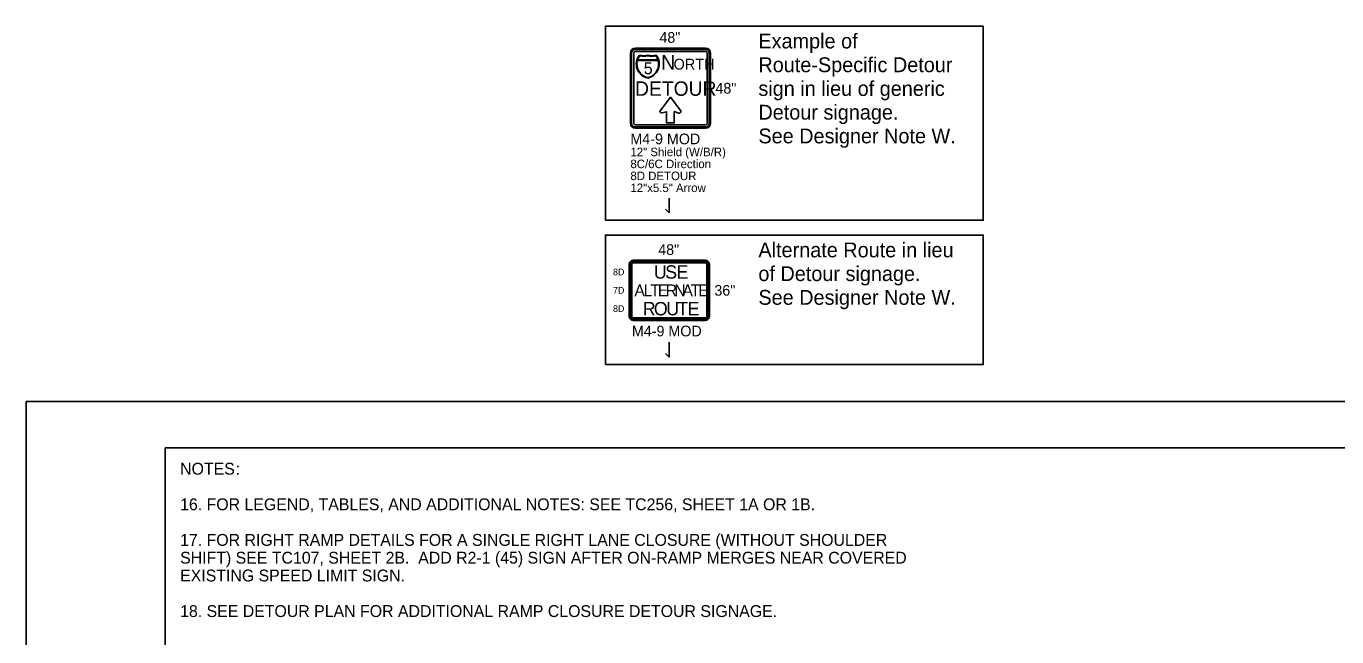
# Model space of a CAD drawing. Extents: x 99999 to 100116, y 99995 to 100013.
# Drawn here: x 100059.06 to 100067.9, y 100009.1 to 100013.22 of the extents above; entities that cross this region are included whole.
import ezdxf

# ---------------------------------------------------------------- set-up
doc = ezdxf.new("R2010")
doc.units = 0
for name, color, linetype in [('SH_GI_GeneralNotesBodyText', 7, 'Continuous'), ('SH_GI_PlotLimits', 7, 'Continuous'), ('SH_GI_SheetBorder', 7, 'Continuous'), ('TR_SN_ConstructionSigns', 7, 'Continuous'), ('TR_WZ_WorkZoneDetails', 7, 'Continuous')]:
    doc.layers.add(name, color=color, linetype=linetype)

msp = doc.modelspace()

# ---------------------------------------------------------------- linework, layer by layer
at = {"layer": 'SH_GI_PlotLimits'}
msp.add_lwpolyline([(100059.0625, 99999.6875), (100076.0625, 99999.6875), (100076.0625, 100010.6875), (100059.0625, 100010.6875)], close=True, dxfattribs=at)
at = {"layer": 'SH_GI_SheetBorder'}
for q in [(100060, 100000), (100075.75, 100010.375)]:
    msp.add_line((100060, 100010.375), q, dxfattribs=at)
at = {"layer": 'TR_SN_ConstructionSigns'}
for p, q in [((100063.1354, 100013.0373), (100063.1354, 100012.5648)), ((100063.1438, 100013.0373), (100063.1438, 100012.5648)), ((100063.1579, 100012.5648), (100063.1579, 100013.0373)), ((100063.6416, 100013.0711), (100063.1691, 100013.0711)), ((100063.6416, 100013.0626), (100063.1691, 100013.0626)), ((100063.1691, 100013.0486), (100063.6416, 100013.0486)), ((100063.6529, 100013.0373), (100063.6529, 100012.5648)), ((100063.6669, 100012.5648), (100063.6669, 100013.0373)), ((100063.6754, 100012.5648), (100063.6754, 100013.0373)), ((100063.3228, 100012.9875), (100063.1823, 100012.9875)), ((100063.1823, 100012.9875), (100063.3228, 100012.9875)), ((100063.1834, 100012.9912), (100063.3217, 100012.9912)), ((100063.3217, 100012.9912), (100063.1834, 100012.9912)), ((100063.6416, 100012.5536), (100063.1691, 100012.5536)), ((100063.1691, 100012.5395), (100063.6416, 100012.5395)), ((100063.1691, 100012.5311), (100063.6416, 100012.5311)), ((100063.6424, 100011.6405), (100063.153, 100011.6405)), ((100063.6424, 100011.6335), (100063.153, 100011.6335)), ((100063.153, 100011.6236), (100063.6424, 100011.6236)), ((100063.1277, 100011.6152), (100063.1277, 100011.2608)), ((100063.1347, 100011.6152), (100063.1347, 100011.2608)), ((100063.1446, 100011.2608), (100063.1446, 100011.6152)), ((100063.6508, 100011.6152), (100063.6508, 100011.2608)), ((100063.6607, 100011.2608), (100063.6607, 100011.6152)), ((100063.6677, 100011.2608), (100063.6677, 100011.6152)), ((100063.6424, 100011.2524), (100063.153, 100011.2524)), ((100063.153, 100011.2425), (100063.6424, 100011.2425)), ((100063.153, 100011.2355), (100063.6424, 100011.2355))]:
    msp.add_line(p, q, dxfattribs=at)
msp.add_lwpolyline([(100063.3367, 100012.6494), (100063.3356, 100012.6478), (100063.335, 100012.6461), (100063.3347, 100012.6441), (100063.3348, 100012.6424), (100063.335, 100012.6412), (100063.3356, 100012.6398), (100063.3373, 100012.6375), (100063.3386, 100012.6364), (100063.34, 100012.6355), (100063.3417, 100012.6348), (100063.3432, 100012.6345), (100063.3447, 100012.6343), (100063.3465, 100012.6343), (100063.3478, 100012.6346), (100063.3795, 100012.6424), (100063.3795, 100012.5671), (100063.4307, 100012.5671), (100063.4307, 100012.6429), (100063.4617, 100012.6337), (100063.4647, 100012.6331), (100063.4681, 100012.6334), (100063.4703, 100012.6342), (100063.4733, 100012.6362), (100063.4752, 100012.6389), (100063.476, 100012.6414), (100063.4761, 100012.6436), (100063.4754, 100012.6463), (100063.4746, 100012.6477), (100063.4051, 100012.7405), (100063.3367, 100012.6494)], dxfattribs=at)
for centre, radius, start, end in [((100063.1691, 100013.0373), 0.0337, 90, 180), ((100063.1691, 100013.0373), 0.0253, 90, 180), ((100063.1691, 100013.0373), 0.0113, 90, 180), ((100063.6416, 100013.0373), 0.0338, 360, 90), ((100063.6416, 100013.0373), 0.0253, 360, 90), ((100063.6416, 100013.0373), 0.0113, 360, 90), ((100063.2725, 100012.9642), 0.0973, 142.16169, 258.18105), ((100063.2715, 100012.9633), 0.0925, 164.85517, 258.18105), ((100063.2715, 100012.9633), 0.0925, 164.85517, 258.18105), ((100063.2715, 100012.9633), 0.0925, 142.16169, 162.48397), ((100063.2715, 100012.9633), 0.0925, 142.16169, 162.48397), ((100063.2245, 100013.1212), 0.1014, 253.48525, 286.04538), ((100063.2259, 100013.1124), 0.0964, 253.48525, 286.04538), ((100063.2259, 100013.1124), 0.0964, 253.48525, 286.04538), ((100063.2806, 100013.1212), 0.1014, 253.95462, 286.51475), ((100063.2792, 100013.1124), 0.0964, 253.95462, 286.51475), ((100063.2792, 100013.1124), 0.0964, 253.95462, 286.51475), ((100063.2325, 100012.9642), 0.0974, 281.90384, 37.84925), ((100063.2335, 100012.9633), 0.0925, 281.90384, 15.1558), ((100063.2335, 100012.9633), 0.0925, 281.90384, 15.1558), ((100063.2335, 100012.9633), 0.0925, 17.52691, 37.84925), ((100063.2335, 100012.9633), 0.0925, 17.52691, 37.84925), ((100063.1691, 100012.5648), 0.0338, 180, 270), ((100063.1691, 100012.5648), 0.0253, 180, 270), ((100063.1691, 100012.5648), 0.0113, 180, 270), ((100063.6416, 100012.5648), 0.0337, 270, 360), ((100063.6416, 100012.5648), 0.0253, 270, 0), ((100063.6416, 100012.5648), 0.0113, 270, 0), ((100063.153, 100011.6152), 0.0253, 90, 180), ((100063.153, 100011.6152), 0.0183, 90, 180), ((100063.153, 100011.6152), 0.00844, 90, 180), ((100063.6424, 100011.6152), 0.0253, 360, 90), ((100063.6424, 100011.6152), 0.0183, 360, 90), ((100063.6424, 100011.6152), 0.00844, 360, 90), ((100063.153, 100011.2608), 0.0253, 180, 270), ((100063.153, 100011.2608), 0.0183, 180, 270), ((100063.153, 100011.2608), 0.00844, 180, 270), ((100063.6424, 100011.2608), 0.0253, 270, 360), ((100063.6424, 100011.2608), 0.0183, 270, 0), ((100063.6424, 100011.2608), 0.00844, 270, 0)]:
    msp.add_arc(centre, radius, start, end, dxfattribs=at)
at = {"layer": 'TR_WZ_WorkZoneDetails'}
for p, q in [((100063.3963, 100011.9605), (100063.3963, 100012.0605)), ((100063.3713, 100011.9855), (100063.3963, 100011.9605)), ((100063.3963, 100010.9875), (100063.3963, 100011.0875)), ((100063.3713, 100011.0125), (100063.3963, 100010.9875))]:
    msp.add_line(p, q, dxfattribs=at)
for points in [[(100062.9666, 100011.9105), (100065.5143, 100011.9105), (100065.5143, 100013.2191), (100062.9666, 100013.2191)], [(100062.9666, 100010.9375), (100065.5143, 100010.9375), (100065.5143, 100011.8105), (100062.9666, 100011.8105)]]:
    msp.add_lwpolyline(points, close=True, dxfattribs=at)

# ---------------------------------------------------------------- texts
at = {"layer": 'SH_GI_GeneralNotesBodyText'}
for s, p in [('NOTES', (100060.1, 100010.195)), (':', (100060.4743, 100010.195)), ('16. FOR LEGEND, TABLES, AND ADDITIONAL NOTES: SEE TC256, SHEET 1A OR 1B.', (100060.1, 100009.955)), ('17. FOR RIGHT RAMP DETAILS FOR A SINGLE RIGHT LANE CLOSURE (WITHOUT SHOULDER ', (100060.1, 100009.715)), ('SHIFT) SEE TC107, SHEET 2B.  ADD R2-1 (45) SIGN AFTER ON-RAMP MERGES NEAR COVERED ', (100060.1, 100009.595)), ('EXISTING SPEED LIMIT SIGN.', (100060.1, 100009.475)), ('18. SEE DETOUR PLAN FOR ADDITIONAL RAMP CLOSURE DETOUR SIGNAGE.', (100060.1, 100009.235))]:
    msp.add_text(s, height=0.08, rotation=360, dxfattribs=at).set_placement(p)
at = {"layer": 'TR_SN_ConstructionSigns'}
for s, height, p in [('48"', 0.072, (100063.3306, 100013.1071)), ('5', 0.081, (100063.2253, 100012.8951)), ('N', 0.0972, (100063.3432, 100012.9267)), ('ORTH', 0.0729, (100063.4264, 100012.9267)), ('DETOUR', 0.0972, (100063.1668, 100012.7497)), ('48"', 0.072, (100063.7086, 100012.7651)), ('M4-9 MOD', 0.072, (100063.1354, 100012.4231)), ('12" Shield (W/B/R)', 0.0576, (100063.1354, 100012.3424)), ('8C/6C Direction', 0.0576, (100063.1354, 100012.2618)), ('8D DETOUR', 0.0576, (100063.1354, 100012.1811)), ('12"x5.5" Arrow', 0.0576, (100063.1354, 100012.1005)), ('48"', 0.072, (100063.323, 100011.6765)), ('36"', 0.072, (100063.7015, 100011.402)), ('M4-9 MOD', 0.072, (100063.1457, 100011.1275))]:
    msp.add_text(s, height=height, rotation=360, dxfattribs=at).set_placement(p)
for s, height, p in [('8D', 0.045, (100063.018, 100011.5392)), ('U', 0.09, (100063.2933, 100011.5167)), ('S', 0.09, (100063.3698, 100011.5167)), ('E', 0.09, (100063.4463, 100011.5167)), ('7D', 0.045, (100063.018, 100011.4155)), ('A', 0.0787, (100063.1626, 100011.3986)), ('L', 0.0787, (100063.2241, 100011.3986)), ('T', 0.0787, (100063.269, 100011.3986)), ('E', 0.0787, (100063.3201, 100011.3986)), ('R', 0.0787, (100063.3737, 100011.3986)), ('N', 0.0787, (100063.4312, 100011.3986)), ('A', 0.0787, (100063.4863, 100011.3986)), ('T', 0.0787, (100063.5414, 100011.3986)), ('E', 0.0787, (100063.5926, 100011.3986)), ('R', 0.09, (100063.2186, 100011.2692)), ('O', 0.09, (100063.2933, 100011.2692)), ('U', 0.09, (100063.377, 100011.2692)), ('T', 0.09, (100063.4517, 100011.2692)), ('E', 0.09, (100063.521, 100011.2692)), ('8D', 0.045, (100063.018, 100011.2917))]:
    msp.add_text(s, height=height, dxfattribs=at).set_placement(p)
at = {"layer": 'TR_WZ_WorkZoneDetails'}
for s, p in [('Example of ', (100063.9983, 100013.0691)), ('Route-Specific Detour ', (100063.9983, 100012.9091)), ('sign in lieu of generic ', (100063.9983, 100012.7491)), ('Detour signage.', (100063.9983, 100012.5891)), ('See Designer Note W.', (100063.9983, 100012.4291)), ('Alternate Route in lieu ', (100063.9983, 100011.6605)), ('of Detour signage.', (100063.9983, 100011.5005)), ('See Designer Note W.', (100063.9983, 100011.3405))]:
    msp.add_text(s, height=0.1, dxfattribs=at).set_placement(p)

doc.saveas('drawing.dxf')
